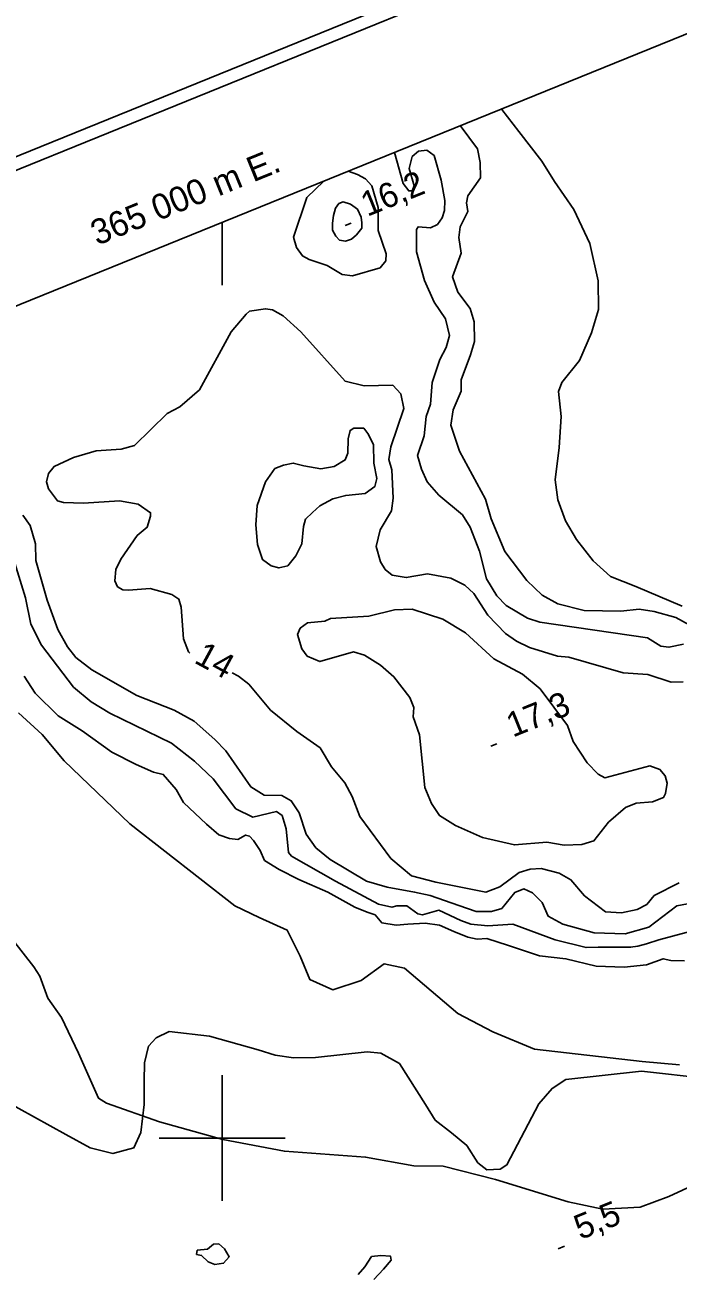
# Model space of a CAD drawing. Extents: x 362852 to 366875, y 5563573 to 5566479.
# Drawn here: x 364968.7 to 365072.5, y 5565778.8 to 5565976.9 of the extents above; entities that cross this region are included whole.
import ezdxf

# ---------------------------------------------------------------- set-up
doc = ezdxf.new("R2010")
doc.units = 0
for name, color, linetype in [('Niveau 1', 7, 'Continuous'), ('Niveau 2', 7, 'Continuous'), ('Niveau 22', 7, 'Continuous'), ('Niveau 3', 7, 'Continuous'), ('Niveau 4', 7, 'Continuous'), ('Niveau 60', 7, 'Continuous'), ('Niveau 61', 7, 'Continuous'), ('Niveau 7', 7, 'Continuous')]:
    doc.layers.add(name, color=color, linetype=linetype)

msp = doc.modelspace()

# ---------------------------------------------------------------- linework, layer by layer
at = {"layer": 'Niveau 1'}
for points in [[(365074.22, 5565881.58), (365072.11, 5565882.73), (365068.67, 5565883.68), (365066.28, 5565884.06), (365063.38, 5565883.74), (365057.55, 5565883.82), (365053.36, 5565884.9), (365050.85, 5565886.29), (365048.41, 5565888.59), (365044.96, 5565893.25), (365042.76, 5565898.43), (365041.86, 5565901.53), (365037.74, 5565909.15), (365036.35, 5565913.33), (365036.72, 5565915.74), (365037.97, 5565918.73), (365037.97, 5565920.52), (365039.48, 5565924.47), (365040.1, 5565926.58), (365040.07, 5565929.75), (365039.45, 5565931.87), (365037.48, 5565934.47), (365036.62, 5565936.87), (365037.99, 5565940.62), (365037.63, 5565943.15), (365037.83, 5565944.81), (365039.06, 5565947.27), (365038.86, 5565948.64), (365039.05, 5565949.76), (365041.05, 5565952.61), (365041.04, 5565955.07), (365040.59, 5565957.24), (365037.85, 5565960.91)], [(365018, 5565840.82), (365011.05, 5565844.81), (365010.53, 5565845.38), (365010.16, 5565849.13), (365009.55, 5565851.26), (365008.66, 5565851.88), (365004.87, 5565850.98), (365002.2, 5565852.31), (364998.55, 5565857.07), (364995.6, 5565859.92), (364991.96, 5565862.75), (364982.14, 5565867.51), (364979.16, 5565869.31), (364976.38, 5565871.65), (364971.29, 5565878.31), (364969.6, 5565881.69), (364968.76, 5565885.86), (364966.2, 5565894.14)], [(365026.97, 5565836.69), (365024.88, 5565837.16), (365018, 5565840.82)], [(365026.97, 5565836.69), (365027.76, 5565836.93), (365029.36, 5565836.88), (365031.12, 5565835.63), (365031.87, 5565835.48), (365034.47, 5565836.24), (365037.95, 5565834.59), (365039.52, 5565833.97), (365042.25, 5565833.72), (365046.22, 5565833.98), (365052.92, 5565831.51), (365057.84, 5565830.28), (365059.77, 5565830.31)], [(365083.46, 5565834.85), (365080.76, 5565834.21), (365078.94, 5565834.03), (365076.13, 5565833.27), (365073.77, 5565832.66), (365069.41, 5565831.5), (365067.43, 5565830.84), (365066.08, 5565830.51), (365064.92, 5565830.31), (365063.38, 5565830.36), (365059.77, 5565830.31)]]:
    msp.add_lwpolyline(points, dxfattribs=at)
at = {"layer": 'Niveau 2'}
for points in [[(365044.44, 5565963.58), (365044.48, 5565963.48), (365047.16, 5565959.99), (365050.83, 5565955.29), (365052.81, 5565952.01), (365055.88, 5565947.56), (365058.47, 5565942.17), (365059.79, 5565936.26), (365059.81, 5565931.68), (365058.71, 5565928), (365056.79, 5565923.6), (365054.01, 5565920.1), (365053.49, 5565918.64), (365053.87, 5565914.7), (365053.55, 5565909.73), (365052.92, 5565904.63), (365053.36, 5565901.46), (365054.6, 5565898.12), (365056.34, 5565895.11), (365058.98, 5565891.72), (365061.73, 5565889.26), (365065.74, 5565887.68), (365073.13, 5565884.51)], [(365027.38, 5565956.66), (365028.8, 5565951.74), (365029.66, 5565950.55), (365030.21, 5565950.55), (365030.5, 5565951.34), (365029.72, 5565954.1), (365030.21, 5565956), (365031.21, 5565956.83), (365032.55, 5565957.03), (365033.69, 5565956.14), (365034.81, 5565952.23), (365035.38, 5565949.03), (365035.33, 5565947.42), (365034.95, 5565946.27), (365034.22, 5565945.19), (365033.13, 5565944.69), (365031.15, 5565944.82), (365030.92, 5565944.4), (365030.88, 5565940.85), (365032.19, 5565936.29), (365033.73, 5565932.85), (365035.53, 5565930.21), (365036.13, 5565927.54), (365035.62, 5565925.64)], [(365020.02, 5565953.67), (365021.54, 5565953.16), (365022.77, 5565952.45), (365023.81, 5565951.33), (365024.79, 5565947.91), (365024.82, 5565944.23), (365026.05, 5565940.52), (365026.01, 5565939.45), (365025.1, 5565938.3), (365020.71, 5565937.03), (365019.06, 5565937.27), (365016.71, 5565938.7), (365013.81, 5565939.65), (365012.76, 5565940.21), (365011.84, 5565941.54), (365011.37, 5565943.16), (365013.49, 5565949.47)], [(365016.17, 5565952.11), (365013.49, 5565949.47)], [(365020.58, 5565942.89), (365019.61, 5565942.55), (365018.68, 5565942.72), (365018.05, 5565943.33), (365017.54, 5565944.29), (365017.57, 5565945.41), (365017.68, 5565946.63), (365018, 5565947.81), (365018.57, 5565948.54), (365019.25, 5565948.82), (365020.4, 5565948.43), (365021.54, 5565947.61), (365022.12, 5565946.36), (365022.23, 5565945.48), (365022.22, 5565944.62), (365021.35, 5565943.58), (365020.58, 5565942.89)], [(365073.31, 5565872.5), (365071.38, 5565872.46), (365067.68, 5565873.69), (365063.73, 5565873.96), (365055.1, 5565876.41), (365053.29, 5565876.59), (365048.85, 5565877.95), (365046.79, 5565878.96), (365045.04, 5565880.2), (365042.25, 5565883.11), (365040.03, 5565886.53), (365038.58, 5565887.87), (365036.35, 5565888.97), (365032.62, 5565889.67), (365029.27, 5565889.07), (365027.05, 5565889.47), (365025.91, 5565890.37), (365025.2, 5565891.59), (365024.5, 5565894.02), (365025.14, 5565896.69), (365026.92, 5565899.67), (365027.21, 5565901.7), (365026.98, 5565906.21), (365026.52, 5565907.84), (365026.8, 5565909.86), (365028.9, 5565915.94), (365028.42, 5565918.28), (365027.14, 5565919.66), (365022.58, 5565919.57), (365019.55, 5565920.29), (365012.53, 5565928.15), (365009.7, 5565930.67), (365008.03, 5565931.61), (365006.91, 5565931.81), (365004.37, 5565931.44), (365003.82, 5565930.93), (365001.46, 5565928.13), (364996.38, 5565918.9), (364993.27, 5565916.23), (364991.29, 5565915.15), (364986.08, 5565910.09), (364983.95, 5565909.48), (364979.98, 5565909.22), (364976.4, 5565908.18), (364973.29, 5565906.76), (364972.38, 5565905.63), (364972.08, 5565904.31), (364972.4, 5565903.16), (364973.82, 5565901.28), (364974.77, 5565901.02), (364977.98, 5565900.88), (364983.67, 5565901.3), (364986.64, 5565900.73), (364988.62, 5565899.37), (364988.61, 5565898.83)], [(365035.62, 5565925.64), (365034.58, 5565923.76), (365033.37, 5565920.06), (365033.11, 5565916.62), (365032.44, 5565914.67), (365032.1, 5565911.59), (365031.06, 5565908.46), (365031.68, 5565906.33), (365032.61, 5565904.31), (365034.45, 5565902.2), (365038.19, 5565899.04), (365039.45, 5565897.1), (365039.45, 5565897.1), (365040.9, 5565893.3), (365042.01, 5565888.87), (365043.67, 5565886.16), (365045.15, 5565884.64), (365048.54, 5565882.64), (365050.51, 5565881.97), (365067.6, 5565879.48), (365069.73, 5565878.18), (365071.01, 5565878), (365073.33, 5565878.5)], [(365014.36, 5565899.41), (365015.52, 5565900.5), (365017.6, 5565901.6), (365019.66, 5565902.14), (365022.75, 5565902.43), (365024.27, 5565903.55), (365024.6, 5565904.85), (365024.11, 5565907.24), (365024.05, 5565910.24), (365023.15, 5565911.97), (365022.5, 5565912.81), (365020.94, 5565912.85), (365020.35, 5565912.48), (365020.04, 5565911.12), (365019.98, 5565908.87), (365019.57, 5565907.78), (365017.83, 5565906.75), (365015.7, 5565906.37), (365012.97, 5565906.85), (365011.31, 5565907.28), (365009.78, 5565906.96), (365008.4, 5565906.39), (365006.92, 5565904.3), (365005.56, 5565900.54), (365005.34, 5565897.48), (365005.64, 5565894.34), (365006.44, 5565891.95), (365007.78, 5565890.96), (365009.03, 5565890.61), (365010.44, 5565890.95), (365011.71, 5565892.52), (365012.69, 5565894.46), (365012.92, 5565897.21), (365013.26, 5565898.34), (365014.36, 5565899.41)], [(364973.9, 5565880.83), (364972.21, 5565885.47), (364970.39, 5565891.81), (364970.33, 5565894.43), (364969.49, 5565897.36), (364968.31, 5565898.98)], [(364988.61, 5565898.83), (364988.06, 5565897.08), (364986.49, 5565895.75), (364983.88, 5565892.01), (364983.12, 5565890.37), (364982.94, 5565888.56), (364983.39, 5565887.62), (364984.22, 5565887.15), (364985.14, 5565887.06), (364988.56, 5565887.36), (364992, 5565886.41), (364993.12, 5565885.66), (364993.49, 5565884.37), (364993.87, 5565879.36), (364994.64, 5565877.29), (364994.89, 5565877.08)], [(365012.66, 5565877.73), (365012, 5565880.02), (365012.4, 5565881.02), (365013.57, 5565881.88), (365016.31, 5565882.14), (365017.23, 5565882.58), (365023.3, 5565882.93), (365027.41, 5565883.93), (365030.2, 5565884.04), (365035.06, 5565882.45), (365038.66, 5565880.3), (365043.21, 5565876.16), (365047.77, 5565873.75), (365050.55, 5565871.41), (365054.89, 5565865.59), (365055.78, 5565863.03), (365058, 5565859.62), (365059.77, 5565857.83), (365060.81, 5565857.25), (365068.01, 5565859.15), (365069.59, 5565858.56), (365070.4, 5565857.56), (365070.73, 5565856.41), (365070.5, 5565854.75), (365070.16, 5565854.11), (365068.42, 5565853.44), (365065.83, 5565853.22), (365064.1, 5565852.55), (365061.43, 5565850.19), (365059.11, 5565847.22), (365057.17, 5565846.67), (365054.38, 5565846.56), (365051.62, 5565847), (365046.45, 5565846.58), (365041.37, 5565847.74), (365037.1, 5565849.69), (365034.54, 5565851.24), (365033.28, 5565853.18), (365032.2, 5565855.69), (365031.36, 5565864.08), (365030.36, 5565866.97), (365030.47, 5565868.42), (365029.84, 5565870), (365027.3, 5565873.32), (365025.19, 5565875.17), (365022.62, 5565876.74), (365020.88, 5565877.28), (365015.51, 5565875.72), (365013.52, 5565876.57), (365012.66, 5565877.73)], [(365073.97, 5565837.23), (365072.3, 5565836.93), (365067.83, 5565833.51), (365064.09, 5565832.45), (365059.12, 5565832.59), (365054.13, 5565833.97), (365051.84, 5565835.25), (365050.85, 5565837.44), (365049.36, 5565838.95), (365047.94, 5565839.58), (365046.52, 5565839.01), (365044.44, 5565836.47), (365042.82, 5565836), (365040.36, 5565836), (365037.6, 5565836.95), (365033.05, 5565838.55), (365030.6, 5565839.08), (365026.21, 5565839.85), (365022.94, 5565840.84), (365017.19, 5565844.29), (365014.9, 5565846.1), (365013.38, 5565848.32), (365012.24, 5565851.68), (365010.98, 5565853.61), (365009.51, 5565854.42), (365006.68, 5565854.49), (365004.54, 5565855.81), (365000.59, 5565861.56), (364998.84, 5565863.34), (364995.54, 5565866.27), (364992.39, 5565868), (364986.44, 5565870.35), (364979.27, 5565874.43), (364976.77, 5565876.37), (364975.41, 5565878.08), (364973.9, 5565880.83)], [(365004.36, 5565847.98), (365003.73, 5565848.15), (365002.52, 5565847.47), (365001.16, 5565847.59), (364999.48, 5565848.21), (364997.54, 5565849.89), (364993.88, 5565853.35), (364992.72, 5565855.42), (364990.63, 5565857.79), (364989.11, 5565858.16), (364986.31, 5565859.36), (364982.46, 5565861.32), (364977.77, 5565864.73), (364973.92, 5565867.12), (364970.27, 5565870.7), (364968.54, 5565873.41)], [(365001.57, 5565873.95), (365002.61, 5565873.42), (365004.25, 5565872.13), (365007.7, 5565868.01), (365011.85, 5565864.61), (365015.61, 5565862.01), (365017.36, 5565858.98), (365019.49, 5565856.43), (365020.66, 5565854.28), (365021.9, 5565851.12), (365026.83, 5565844.44), (365030.09, 5565841.66), (365033.97, 5565840.65)], [(365073.48, 5565828.18), (365071.34, 5565828.23), (365070.12, 5565828.48), (365067.48, 5565827.51), (365063.89, 5565827.16), (365059.47, 5565827.32), (365054.64, 5565828.5), (365050.47, 5565828.96), (365045.51, 5565830.58), (365042.07, 5565831.71), (365040.56, 5565831.59), (365039.07, 5565831.9), (365036.82, 5565832.84), (365034.54, 5565833.83), (365032.3, 5565834.15), (365029.5, 5565833.99), (365027.64, 5565833.84), (365025.37, 5565834.21), (365024.3, 5565835.45), (365023.07, 5565835.88), (365021.12, 5565836.69), (365016.79, 5565839.06), (365012.17, 5565841.07), (365009.09, 5565842.66), (365006.75, 5565844.12), (365006.04, 5565845.69), (365005, 5565847.31), (365004.36, 5565847.98)], [(365033.97, 5565840.65), (365041.93, 5565839.08), (365044.15, 5565839.92), (365047.19, 5565842.19), (365048.98, 5565842.72), (365050.69, 5565842.85), (365053.57, 5565842.1), (365055.44, 5565841.06), (365057.58, 5565838.51), (365060.96, 5565835.95), (365063.47, 5565835.79), (365065.97, 5565836.32), (365067.5, 5565837.13), (365068.67, 5565838.53), (365072.65, 5565840.56)], [(365008.45, 5565813.16), (365005.72, 5565814.03), (364997.98, 5565816.2), (364991.59, 5565816.92), (364989.5, 5565815.94), (364988.32, 5565814.58), (364987.66, 5565811.95), (364987.6, 5565809.06), (364987.63, 5565805.35), (364987.1, 5565800.9), (364985.99, 5565798.45), (364982.62, 5565797.56), (364979.02, 5565798.44), (364975.15, 5565800.58), (364960.17, 5565808.85)], [(365077.09, 5565809.45), (365066.64, 5565810.62), (365054.62, 5565809.28), (365052.45, 5565807.89), (365050.36, 5565805.41), (365045.26, 5565795.72), (365044.17, 5565795.03), (365042.1, 5565794.92), (365040.63, 5565796.06), (365038.88, 5565798.82), (365036.44, 5565800.8), (365033.86, 5565802.85), (365032.34, 5565805.33), (365028.17, 5565811.83), (365025.25, 5565813.49), (365023.04, 5565813.7), (365014.82, 5565812.8), (365011.36, 5565812.75), (365008.45, 5565813.16)]]:
    msp.add_lwpolyline(points, dxfattribs=at)
at = {"layer": 'Niveau 22'}
msp.add_lwpolyline([(365077.51, 5565793.73), (365071.03, 5565790.7), (365066.45, 5565788.99), (365060.54, 5565788.67), (365055, 5565789.87), (365043.45, 5565793.41), (365035.12, 5565795.51), (365030.48, 5565795.59), (365022.81, 5565796.97), (365009.91, 5565797.89), (365000.11, 5565799.77), (364990.06, 5565802.55), (364981.61, 5565805.53), (364980.35, 5565806.32), (364977.16, 5565813.47), (364974.46, 5565819.14), (364972.31, 5565822.23), (364971, 5565825.74), (364970.07, 5565827.22), (364966.68, 5565831.55)], dxfattribs=at)
at = {"layer": 'Niveau 3'}
for p, q in [((365019.56, 5565945.04), (365020.52, 5565945.43)), ((365042.69, 5565862.27), (365043.65, 5565862.66)), ((365053.44, 5565782.41), (365054.4, 5565782.8))]:
    msp.add_line(p, q, dxfattribs=at)
at = {"layer": 'Niveau 4'}
for points in [[(364996.03, 5565782.15), (364997.69, 5565782.34), (364998.61, 5565783.15), (364999.46, 5565783.19), (365000.36, 5565782.38), (365001.12, 5565781.14), (365000.24, 5565780.09), (364998.83, 5565779.89), (364997.78, 5565780.32), (364996.74, 5565781.33), (364995.93, 5565781.49), (364996.03, 5565782.15)], [(365021.65, 5565778.3), (365022.69, 5565779.53), (365023.76, 5565781.16), (365025.24, 5565781.33), (365026.78, 5565781.21), (365026.86, 5565780.56), (365025.65, 5565779.13), (365024.09, 5565777.5)]]:
    msp.add_lwpolyline(points, dxfattribs=at)
at = {"layer": 'Niveau 60'}
for points in [[(363470.95, 5563573.17), (366875.21, 5564954.96), (366256.48, 5566479.3), (362852.22, 5565097.5), (363470.95, 5563573.17)], [(363472.05, 5563575.77), (366872.61, 5564956.04), (366255.38, 5566476.69), (362854.83, 5565096.41), (363472.05, 5563575.77)], [(362880.89, 5565085.4), (365762.56, 5566255.07), (366364.73, 5564771.5), (366364.73, 5564771.5), (363483.08, 5563601.82), (362880.89, 5565085.4)]]:
    msp.add_lwpolyline(points, dxfattribs=at)
at = {"layer": 'Niveau 61'}
for p, q in [((365000, 5565810), (365000, 5565790)), ((364990, 5565800), (365010, 5565800))]:
    msp.add_line(p, q, dxfattribs=at)
msp.add_lwpolyline([(365000, 5565935.55), (365000, 5565945.55)], dxfattribs=at)
at = {"layer": 'Niveau 7'}
msp.add_lwpolyline([(365072.7, 5565811.64), (365066.75, 5565812.18), (365049.63, 5565814.12), (365043.02, 5565816.87), (365037.46, 5565819.8), (365029.01, 5565827.02), (365025.75, 5565827.67), (365022.1, 5565825.05), (365017.6, 5565823.57), (365013.96, 5565825.18), (365012.42, 5565828.9), (365010.35, 5565833.02), (365005.91, 5565835.05), (365002.02, 5565836.93), (364985.33, 5565849.96), (364974.87, 5565859.97), (364971.41, 5565864.14), (364967.63, 5565867.56)], dxfattribs=at)

# ---------------------------------------------------------------- texts
at = {"layer": 'Niveau 2'}
msp.add_text('14', height=3.93, rotation=331.5, dxfattribs=at).set_placement((364995.38, 5565875.63))
at = {"layer": 'Niveau 3'}
for s, p in [('16,2 ', (365023.07, 5565946.4)), ('17,3 ', (365046.2, 5565863.63)), ('5,5  ', (365056.95, 5565783.77))]:
    msp.add_text(s, height=3.93, rotation=22.09, dxfattribs=at).set_placement(p)
at = {"layer": 'Niveau 61'}
msp.add_text('365 000 m E.', height=4, rotation=22.0922, dxfattribs=at).set_placement((364980.13, 5565941.81))

doc.saveas('drawing.dxf')
